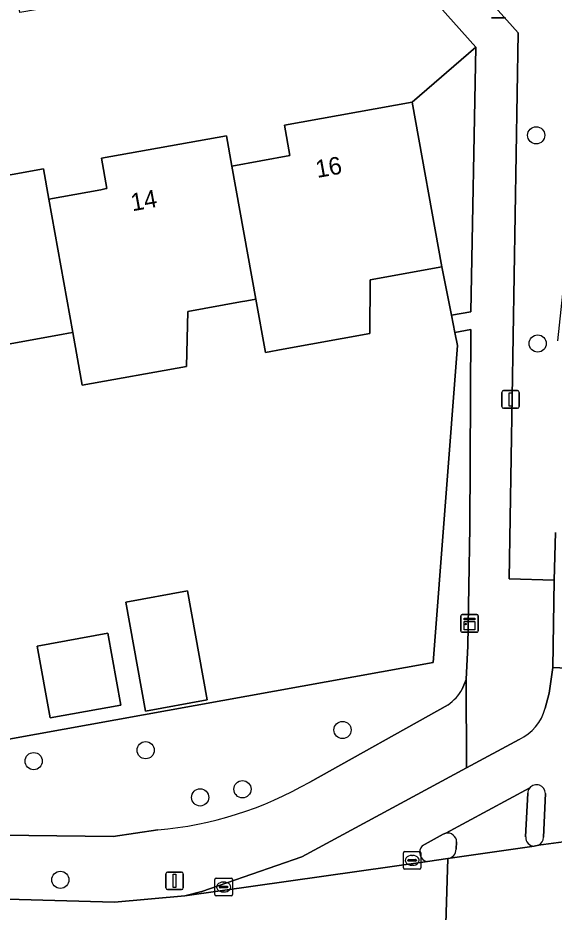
# Model space of a CAD drawing. Extents: x 157793 to 159380, y 380877 to 382313.
# Drawn here: x 158952 to 158982.5, y 381337.5 to 381388.4 of the extents above; entities that cross this region are included whole.
import ezdxf

# ---------------------------------------------------------------- set-up
doc = ezdxf.new("R2010")
doc.units = 0
for name, color, linetype in [('IMGEO_Boom', 7, 'Continuous'), ('IMGEO_Erf', 7, 'Continuous'), ('IMGEO_Fietspad_gesloten', 7, 'Continuous'), ('IMGEO_Fietspad_open', 7, 'Continuous'), ('IMGEO_Groenvoorziening', 7, 'Continuous'), ('IMGEO_Kast', 7, 'Continuous'), ('IMGEO_Kolk', 7, 'Continuous'), ('IMGEO_Lichtmast', 7, 'Continuous'), ('IMGEO_Pand', 7, 'Continuous'), ('IMGEO_Pand_nummerreeks', 7, 'Continuous'), ('IMGEO_Rijbaan_lokaal_gesloten', 7, 'Continuous'), ('IMGEO_Verkeerseiland_gesloten', 7, 'Continuous'), ('IMGEO_Voetpad_open', 7, 'Continuous')]:
    doc.layers.add(name, color=color, linetype=linetype)

msp = doc.modelspace()

# ---------------------------------------------------------------- linework, layer by layer
at = {"layer": 'IMGEO_Boom'}
for centre in [(158981.499, 381381.725), (158981.584, 381369.882), (158970.485, 381347.906), (158959.285, 381346.754), (158952.919, 381346.136), (158964.791, 381344.535), (158962.385, 381344.071), (158954.434, 381339.385)]:
    msp.add_circle(centre, 0.489, dxfattribs=at)
at = {"layer": 'IMGEO_Erf'}
msp.add_lwpolyline([(158946.328, 381378.535), (158953.468, 381379.821), (158953.778, 381378.1), (158956.729, 381378.631), (158956.96, 381378.673), (158957.077, 381378.694), (158956.767, 381380.415), (158963.882, 381381.697), (158964.192, 381379.973), (158967.492, 381380.567), (158967.182, 381382.291), (158974.443, 381383.599), (158978.058, 381386.727), (158972.184, 381393.333), (158968.979, 381390.476), (158962.774, 381389.432), (158962.525, 381390.482), (158952.139, 381388.707), (158951.723, 381391.129)], dxfattribs=at)
for points in [[(158977.014, 381369.774), (158976.868, 381370.51), (158976.674, 381371.491), (158976.129, 381374.238), (158972.051, 381373.503), (158972.032, 381370.45), (158967.112, 381369.563), (158966.099, 381369.381), (158965.555, 381372.403), (158965.049, 381372.312), (158964.69, 381372.247), (158961.687, 381371.706), (158961.616, 381368.582), (158955.684, 381367.514), (158955.144, 381370.51), (158954.904, 381370.467), (158954.5, 381370.394), (158951.051, 381369.773), (158951.202, 381366.783), (158948.887, 381366.366), (158949.598, 381362.419), (158945.82, 381361.739), (158948.538, 381346.858), (158975.646, 381351.739)], [(158958.156, 381355.179), (158961.667, 381355.812), (158962.784, 381349.618), (158959.273, 381348.984)], [(158953.119, 381352.679), (158957.142, 381353.405), (158957.877, 381349.325), (158953.854, 381348.599)]]:
    msp.add_lwpolyline(points, close=True, dxfattribs=at)
at = {"layer": 'IMGEO_Fietspad_gesloten'}
msp.add_lwpolyline([(158982.603, 381359.129), (158982.518, 381356.421), (158982.454, 381351.467), (158984.818, 381351.346), (158985.132, 381356.339), (158985.312, 381358.903), (158985.657, 381363.238), (158986.036, 381369.813)], dxfattribs=at)
at = {"layer": 'IMGEO_Fietspad_open'}
for points in [[(158984.327, 381342.233), (158984.818, 381351.346), (158982.454, 381351.467), (158982.228, 381350.001), (158982.009, 381349.146)], [(158980.531, 381347.366), (158977.543, 381345.751), (158968.167, 381340.685), (158962.483, 381338.725), (158961.507, 381338.475), (158975.308, 381340.42)], [(158976.201, 381341.975), (158976.362, 381342.036), (158981.128, 381344.608)], [(158982.022, 381344.286), (158981.906, 381341.804)], [(158975.021, 381341.325), (158976.201, 381341.975)], [(158981.629, 381341.35), (158984.756, 381341.779)]]:
    msp.add_lwpolyline(points, dxfattribs=at)
for centre, radius, start, end in [((158979.367, 381349.836), 2.731, 295.2355, 345.3562), ((158981.52, 381344.293), 0.502, 359.1596, 141.2245), ((158981.399, 381341.802), 0.507, 296.9606, 0.2619), ((158975.404, 381340.948), 0.537, 135.4773, 259.7132)]:
    msp.add_arc(centre, radius, start, end, dxfattribs=at)
at = {"layer": 'IMGEO_Groenvoorziening'}
for points in [[(158982.728, 381370.037), (158983.544, 381377.688), (158987.347, 381405.491), (158990.963, 381461.235), (158988.257, 381460.74), (158967.754, 381456.988), (158959.513, 381453.98), (158943.558, 381451.081), (158944.522, 381447.039), (158987.763, 381454.509), (158985.983, 381430.403), (158984.556, 381408.705), (158984.121, 381402.084), (158974.797, 381393.899), (158980.475, 381387.543), (158979.963, 381356.502), (158982.518, 381356.421), (158982.603, 381359.129)], [(158977.291, 381350.234), (158977.513, 381350.781), (158977.611, 381352.696), (158977.717, 381359.432), (158977.772, 381370.673), (158976.868, 381370.51), (158977.014, 381369.774), (158975.646, 381351.739), (158948.538, 381346.858), (158949.409, 381341.939), (158957.441, 381341.85), (158959.984, 381342.224)], [(158968.62, 381344.947), (158976.487, 381349.344)]]:
    msp.add_lwpolyline(points, dxfattribs=at)
msp.add_lwpolyline([(158977.79, 381371.692), (158978.058, 381386.727), (158974.443, 381383.599), (158976.129, 381374.238), (158976.674, 381371.491)], close=True, dxfattribs=at)
for centre, radius, start, end in [((158975.086, 381351.418), 2.502, 304.0409, 331.7716), ((158958.143, 381363.118), 20.975, 275.0346, 299.9663)]:
    msp.add_arc(centre, radius, start, end, dxfattribs=at)
at = {"layer": 'IMGEO_Kast'}
for p, q in [((158977.282, 381354.467), (158978.123, 381354.467)), ((158978.123, 381354.467), (158977.282, 381354.467)), ((158977.207, 381353.542), (158977.207, 381354.383)), ((158977.207, 381354.383), (158977.207, 381353.542)), ((158978.207, 381354.392), (158978.207, 381353.551)), ((158978.207, 381353.551), (158978.207, 381354.392)), ((158978.132, 381353.467), (158977.291, 381353.467)), ((158977.291, 381353.467), (158978.132, 381353.467))]:
    msp.add_line(p, q, dxfattribs=at)
for points in [[(158977.402, 381354.257), (158978.002, 381354.257), (158978.002, 381354.172), (158977.402, 381354.172), (158977.402, 381354.257)], [(158977.402, 381354.082), (158978.002, 381354.082), (158978.002, 381353.593), (158977.402, 381353.593), (158977.402, 381354.082)]]:
    msp.add_lwpolyline(points, dxfattribs=at)
msp.add_circle((158977.486, 381353.931), 0.0377, dxfattribs=at)
for centre, start, end in [((158977.285, 381354.389), 92.4484, 184.2845), ((158977.285, 381354.389), 92.4484, 184.2845), ((158978.129, 381354.389), 2.4484, 94.2845), ((158978.129, 381354.389), 2.4484, 94.2845), ((158977.285, 381353.545), 182.4484, 274.2845), ((158977.285, 381353.545), 182.4484, 274.2845), ((158978.129, 381353.545), 272.4484, 4.2845), ((158978.129, 381353.545), 272.4484, 4.2845)]:
    msp.add_arc(centre, 0.0779, start, end, dxfattribs=at)
at = {"layer": 'IMGEO_Kolk'}
for p, q in [((158973.944, 381340.063), (158973.944, 381340.915)), ((158974.019, 381340.989), (158974.871, 381340.989)), ((158974.432, 381340.769), (158974.457, 381340.769)), ((158974.945, 381340.915), (158974.945, 381340.063)), ((158974.203, 381340.483), (158974.203, 381340.495)), ((158974.641, 381340.446), (158974.243, 381340.446)), ((158974.246, 381340.532), (158974.644, 381340.532)), ((158974.455, 381340.209), (158974.43, 381340.209)), ((158974.687, 381340.495), (158974.687, 381340.483)), ((158974.871, 381339.989), (158974.019, 381339.989)), ((158963.22, 381338.546), (158963.22, 381339.398)), ((158963.295, 381339.472), (158964.147, 381339.472)), ((158963.708, 381339.252), (158963.733, 381339.252)), ((158964.221, 381339.398), (158964.221, 381338.546)), ((158963.479, 381338.966), (158963.479, 381338.978)), ((158963.917, 381338.929), (158963.519, 381338.929)), ((158963.522, 381339.015), (158963.92, 381339.015)), ((158963.731, 381338.692), (158963.706, 381338.692)), ((158963.963, 381338.978), (158963.963, 381338.966)), ((158964.147, 381338.472), (158963.295, 381338.472))]:
    msp.add_line(p, q, dxfattribs=at)
for points in [[(158973.944, 381340.063), (158973.944, 381340.915)], [(158974.019, 381340.989), (158974.871, 381340.989)], [(158974.945, 381340.915), (158974.945, 381340.063)], [(158974.871, 381339.989), (158974.019, 381339.989)], [(158963.22, 381338.546), (158963.22, 381339.398)], [(158963.295, 381339.472), (158964.147, 381339.472)], [(158964.221, 381339.398), (158964.221, 381338.546)], [(158964.147, 381338.472), (158963.295, 381338.472)]]:
    msp.add_lwpolyline(points, dxfattribs=at)
for centre, radius, start, end in [((158974.021, 381340.913), 0.0765, 91.552, 178.448), ((158974.021, 381340.913), 0.0765, 91.552, 178.448), ((158974.869, 381340.913), 0.0765, 1.552, 88.448), ((158974.869, 381340.913), 0.0765, 1.552, 88.448), ((158974.243, 381340.492), 0.0403, 85.8775, 175.7526), ((158974.24, 381340.482), 0.0366, 178.938, 274.7102), ((158974.644, 381340.489), 0.043, 264.8664, 352.4533), ((158974.648, 381340.494), 0.0386, 1.7309, 96.639), ((158974.021, 381340.065), 0.0765, 181.552, 268.448), ((158974.021, 381340.065), 0.0765, 181.552, 268.448), ((158974.869, 381340.065), 0.0765, 271.552, 358.448), ((158974.869, 381340.065), 0.0765, 271.552, 358.448), ((158963.297, 381339.396), 0.0765, 91.552, 178.448), ((158963.297, 381339.396), 0.0765, 91.552, 178.448), ((158964.145, 381339.396), 0.0765, 1.552, 88.448), ((158964.145, 381339.396), 0.0765, 1.552, 88.448), ((158963.519, 381338.975), 0.0403, 85.8775, 175.7526), ((158963.516, 381338.965), 0.0366, 178.938, 274.7102), ((158963.92, 381338.972), 0.043, 264.8664, 352.4533), ((158963.924, 381338.977), 0.0386, 1.7309, 96.639), ((158963.297, 381338.548), 0.0765, 181.552, 268.448), ((158963.297, 381338.548), 0.0765, 181.552, 268.448), ((158964.145, 381338.548), 0.0765, 271.552, 358.448), ((158964.145, 381338.548), 0.0765, 271.552, 358.448)]:
    msp.add_arc(centre, radius, start, end, dxfattribs=at)
for centre, major_axis, ratio, start_param, end_param in [((158974.431, 381340.489), (-0.387, 0.002), 0.722429, 4.712389, 7.853982), ((158974.456, 381340.489), (-0.39, 0.002), 0.717154, 1.570796, 4.712389), ((158963.707, 381338.972), (-0.387, 0.002), 0.722429, 4.712389, 7.853982), ((158963.732, 381338.972), (-0.39, 0.002), 0.717154, 1.570796, 4.712389)]:
    msp.add_ellipse(centre, major_axis=major_axis, ratio=ratio, start_param=start_param, end_param=end_param, dxfattribs=at)
at = {"layer": 'IMGEO_Lichtmast'}
for p, q in [((158979.753, 381388.4), (158978.963, 381388.4)), ((158978.963, 381388.4), (158979.753, 381388.4)), ((158979.642, 381367.203), (158980.432, 381367.203)), ((158980.432, 381367.203), (158979.642, 381367.203)), ((158979.542, 381366.303), (158979.542, 381367.103)), ((158979.542, 381367.103), (158979.542, 381366.303)), ((158980.532, 381367.103), (158980.532, 381366.303)), ((158980.532, 381366.303), (158980.532, 381367.103)), ((158980.432, 381366.203), (158979.642, 381366.203)), ((158979.642, 381366.203), (158980.432, 381366.203)), ((158960.436, 381338.925), (158960.436, 381339.725)), ((158960.436, 381339.725), (158960.436, 381338.925)), ((158960.536, 381339.825), (158961.326, 381339.825)), ((158961.326, 381339.825), (158960.536, 381339.825)), ((158961.426, 381339.725), (158961.426, 381338.925)), ((158961.426, 381338.925), (158961.426, 381339.725)), ((158961.326, 381338.825), (158960.536, 381338.825)), ((158960.536, 381338.825), (158961.326, 381338.825))]:
    msp.add_line(p, q, dxfattribs=at)
for points in [[(158979.962, 381367.078), (158980.112, 381367.078), (158980.112, 381366.328), (158979.962, 381366.328), (158979.962, 381367.078)], [(158960.856, 381339.7), (158961.006, 381339.7), (158961.006, 381338.95), (158960.856, 381338.95), (158960.856, 381339.7)]]:
    msp.add_lwpolyline(points, dxfattribs=at)
for centre, start, end in [((158979.642, 381367.103), 90, 180), ((158979.642, 381367.103), 90, 180), ((158980.432, 381367.103), 0, 90), ((158980.432, 381367.103), 360, 90), ((158979.642, 381366.303), 180, 270), ((158979.642, 381366.303), 180, 270), ((158980.432, 381366.303), 270, 0), ((158980.432, 381366.303), 270, 0), ((158960.536, 381339.725), 90, 180), ((158960.536, 381339.725), 90, 180), ((158961.326, 381339.725), 0, 90), ((158961.326, 381339.725), 360, 90), ((158960.536, 381338.925), 180, 270), ((158960.536, 381338.925), 180, 270), ((158961.326, 381338.925), 270, 0), ((158961.326, 381338.925), 270, 0)]:
    msp.add_arc(centre, 0.1, start, end, dxfattribs=at)
at = {"layer": 'IMGEO_Pand'}
for points in [[(158974.443, 381383.599), (158967.182, 381382.291), (158967.492, 381380.567), (158964.192, 381379.973), (158965.555, 381372.403), (158966.099, 381369.381), (158967.112, 381369.563), (158972.032, 381370.45), (158972.051, 381373.503), (158976.129, 381374.238)], [(158964.192, 381379.973), (158963.882, 381381.697), (158956.767, 381380.415), (158957.077, 381378.694), (158956.96, 381378.673), (158956.729, 381378.631), (158953.778, 381378.1), (158955.144, 381370.51), (158955.684, 381367.514), (158961.616, 381368.582), (158961.687, 381371.706), (158964.69, 381372.247), (158965.049, 381372.312), (158965.555, 381372.403)], [(158953.778, 381378.1), (158953.468, 381379.821), (158946.328, 381378.535), (158946.639, 381376.811), (158946.465, 381376.78), (158946.201, 381376.732), (158943.216, 381376.194), (158943.314, 381375.647), (158943.557, 381374.302), (158943.792, 381372.997), (158944.031, 381371.668), (158945.109, 381365.685), (158945.82, 381361.739), (158949.598, 381362.419), (158948.887, 381366.366), (158951.202, 381366.783), (158951.051, 381369.773), (158954.5, 381370.394), (158954.904, 381370.467), (158955.144, 381370.51)], [(158958.156, 381355.179), (158959.273, 381348.984), (158962.784, 381349.618), (158961.667, 381355.812)], [(158953.119, 381352.679), (158953.854, 381348.599), (158957.877, 381349.325), (158957.142, 381353.405)]]:
    msp.add_lwpolyline(points, close=True, dxfattribs=at)
at = {"layer": 'IMGEO_Rijbaan_lokaal_gesloten'}
for points in [[(158985.039, 381341.815), (158984.756, 381341.779), (158981.629, 381341.35), (158981.392, 381341.297), (158976.481, 381340.592), (158976.321, 381335.649), (158981.032, 381335.506), (158984.394, 381335.384), (158986.223, 381335.35)], [(158975.153, 381335.71), (158976.321, 381335.649), (158976.481, 381340.592), (158975.308, 381340.42), (158961.507, 381338.475), (158957.512, 381338.119), (158912.078, 381339.386), (158912.043, 381333.36), (158957.528, 381332.125), (158961.464, 381331.237), (158973.851, 381328.5), (158975.994, 381328.047), (158976.187, 381333.271)]]:
    msp.add_lwpolyline(points, dxfattribs=at)
at = {"layer": 'IMGEO_Verkeerseiland_gesloten'}
for points in [[(158981.017, 381344.308), (158980.9, 381341.822)], [(158981.906, 381341.804), (158982.022, 381344.286)], [(158976.362, 381342.036), (158976.201, 381341.975), (158975.021, 381341.325)], [(158976.948, 381341.123), (158976.974, 381341.548)], [(158981.392, 381341.297), (158981.629, 381341.35)], [(158975.308, 381340.42), (158976.481, 381340.592)]]:
    msp.add_lwpolyline(points, dxfattribs=at)
for centre, radius, start, end in [((158981.52, 381344.293), 0.502, 359.1596, 141.2245), ((158981.498, 381344.301), 0.481, 140.2627, 179.1283), ((158976.46, 381341.531), 0.514, 1.867, 100.9963), ((158981.404, 381341.801), 0.504, 177.5927, 268.6903), ((158981.399, 381341.802), 0.507, 296.9606, 0.2619), ((158975.404, 381340.948), 0.537, 135.4773, 259.7132), ((158976.401, 381341.133), 0.547, 278.3865, 358.952)]:
    msp.add_arc(centre, radius, start, end, dxfattribs=at)
at = {"layer": 'IMGEO_Voetpad_open'}
for points in [[(158982.518, 381356.421), (158979.963, 381356.502), (158980.475, 381387.543), (158974.797, 381393.899), (158973.893, 381395.078), (158971.723, 381397.555), (158964.227, 381397.753), (158956.17, 381397.961), (158953.914, 381397.002), (158952.996, 381395.93), (158970.343, 381395.398), (158972.184, 381393.333), (158978.058, 381386.727), (158977.79, 381371.692), (158976.674, 381371.491), (158976.868, 381370.51), (158977.772, 381370.673), (158977.717, 381359.432), (158977.611, 381352.696), (158977.513, 381350.781), (158977.543, 381345.751), (158980.531, 381347.366)], [(158982.009, 381349.146), (158982.228, 381350.001), (158982.454, 381351.467), (158982.518, 381356.421)], [(158977.543, 381345.751), (158977.513, 381350.781), (158977.291, 381350.234)], [(158976.487, 381349.344), (158968.62, 381344.947)], [(158908.54, 381339.475), (158912.078, 381339.386), (158957.512, 381338.119), (158961.507, 381338.475), (158962.483, 381338.725), (158968.167, 381340.685), (158977.543, 381345.751)], [(158981.128, 381344.608), (158976.362, 381342.036)], [(158980.9, 381341.822), (158981.017, 381344.308)], [(158959.984, 381342.224), (158957.441, 381341.85), (158949.409, 381341.939), (158947.641, 381341.959), (158947.639, 381342.154), (158930.015, 381342.826), (158919.814, 381342.995), (158907.107, 381343.261), (158903.246, 381343.342)], [(158976.481, 381340.592), (158981.392, 381341.297)], [(158976.974, 381341.548), (158976.948, 381341.123)]]:
    msp.add_lwpolyline(points, dxfattribs=at)
for centre, radius, start, end in [((158975.086, 381351.418), 2.502, 304.0409, 331.7716), ((158979.367, 381349.836), 2.731, 295.2355, 345.3562), ((158958.143, 381363.118), 20.975, 275.0346, 299.9663), ((158981.498, 381344.301), 0.481, 140.2627, 179.1283), ((158976.46, 381341.531), 0.514, 1.867, 100.9963), ((158981.404, 381341.801), 0.504, 177.5927, 268.6903), ((158976.401, 381341.133), 0.547, 278.3865, 358.952)]:
    msp.add_arc(centre, radius, start, end, dxfattribs=at)

# ---------------------------------------------------------------- texts
at = {"layer": 'IMGEO_Pand_nummerreeks'}
for s, p in [('16', (158969.046, 381379.294)), ('14', (158958.533, 381377.4))]:
    msp.add_text(s, height=1, rotation=10.2101, dxfattribs=at).set_placement(p)

doc.saveas('drawing.dxf')
